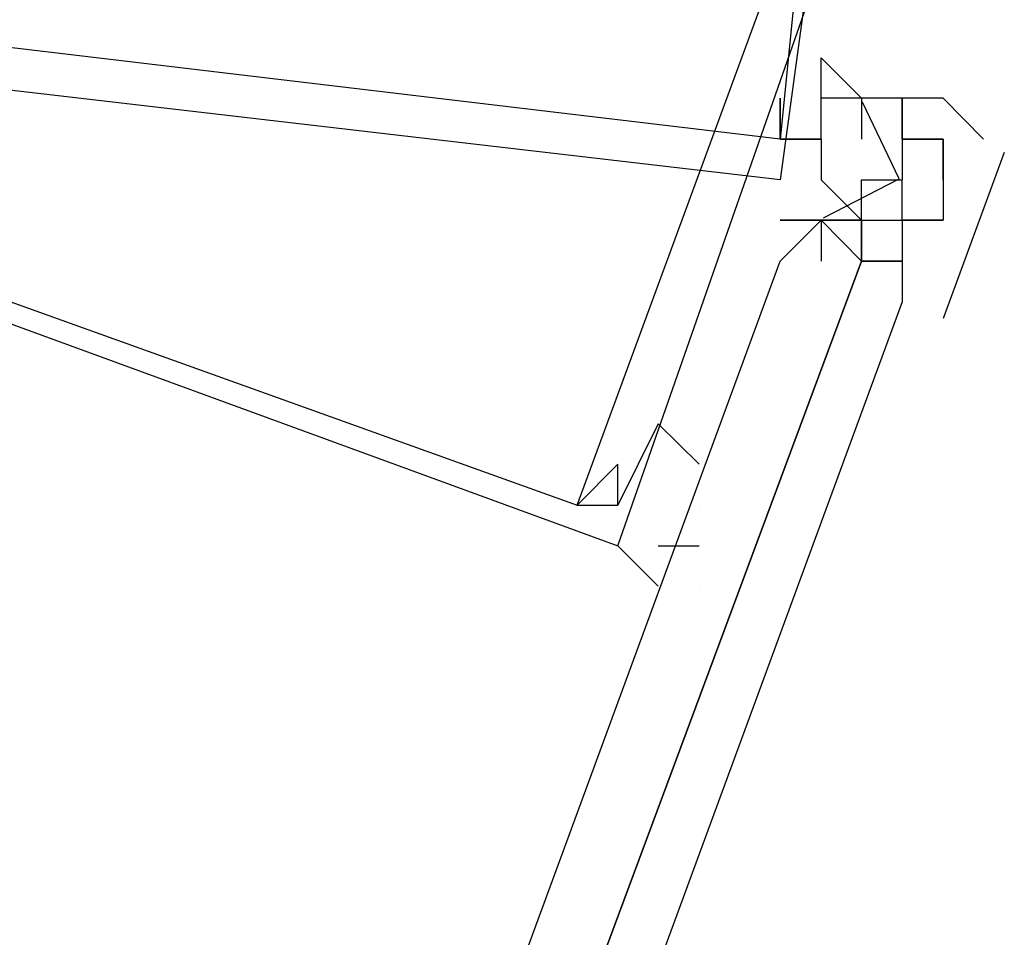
# Model space of a CAD drawing. Header units: feet. Extents: x -79 to 198, y -22 to 181.
# Tile 826 of 982: x 137.604 to 137.927, y 102.863 to 103.164. Entities that reach past the tile are written whole.
import ezdxf

# ---------------------------------------------------------------- set-up
doc = ezdxf.new("R2010")
doc.units = ezdxf.units.FT
doc.layers.add('A-LINEA', color=7, linetype='CONTINUOUS')

msp = doc.modelspace()

# ---------------------------------------------------------------- linework, layer by layer
at = {"layer": 'A-LINEA'}
for p, q in [((137.8667, 103.1378), (137.8667, 103.1378)), ((137.8667, 103.1378), (137.8667, 103.1378)), ((137.8667, 103.1378), (137.8667, 103.1378)), ((137.8667, 103.1378), (137.8667, 103.1378)), ((137.88, 103.1378), (137.88, 103.1378)), ((137.88, 103.1378), (137.88, 103.1244)), ((137.88, 103.1378), (137.88, 103.1378)), ((137.88, 103.1378), (137.88, 103.1378)), ((137.88, 103.1378), (137.88, 103.1378)), ((137.88, 103.1378), (137.88, 103.1378)), ((137.88, 103.1378), (137.88, 103.1378)), ((137.88, 103.1378), (137.88, 103.1244)), ((137.88, 103.1378), (137.88, 103.1378)), ((137.88, 103.1378), (137.88, 103.1378)), ((137.88, 103.1378), (137.88, 103.1378)), ((137.88, 103.1378), (137.88, 103.1378)), ((137.8933, 103.1378), (137.8933, 103.1378)), ((137.8933, 103.1378), (137.8933, 103.1378)), ((137.8933, 103.1378), (137.8933, 103.1378)), ((137.8933, 103.1378), (137.8933, 103.1378)), ((137.8933, 103.1378), (137.8933, 103.1378)), ((137.8933, 103.1378), (137.8933, 103.1378)), ((137.8933, 103.1378), (137.8933, 103.1378)), ((137.8933, 103.1378), (137.8933, 103.1378)), ((137.8933, 103.1378), (137.8933, 103.1378)), ((137.8933, 103.1378), (137.8933, 103.1244)), ((137.8933, 103.1378), (137.8933, 103.1378)), ((137.8933, 103.1378), (137.8933, 103.1378)), ((137.8933, 103.1378), (137.8933, 103.1378)), ((137.8933, 103.1378), (137.8933, 103.1378)), ((137.8933, 103.1378), (137.8933, 103.1378)), ((137.8933, 103.1378), (137.8933, 103.1378)), ((137.8933, 103.1378), (137.8933, 103.1378)), ((137.8933, 103.1378), (137.8933, 103.1378)), ((137.8933, 103.1378), (137.8933, 103.1244)), ((137.8933, 103.1378), (137.8933, 103.1378)), ((137.8933, 103.1378), (137.8933, 103.1378)), ((137.8933, 103.1378), (137.8933, 103.1378)), ((137.8933, 103.1378), (137.8933, 103.1378)), ((137.8933, 103.1378), (137.8933, 103.1378)), ((137.8933, 103.1244), (137.8933, 103.1378)), ((137.8933, 103.1378), (137.8933, 103.1378)), ((137.8933, 103.1378), (137.8933, 103.1378)), ((137.8933, 103.1378), (137.8933, 103.1378)), ((137.8933, 103.1378), (137.8933, 103.1378)), ((137.8933, 103.1378), (137.8933, 103.1378)), ((137.8933, 103.1378), (137.8933, 103.1378)), ((137.8933, 103.1378), (137.8933, 103.1378)), ((137.8933, 103.1378), (137.8933, 103.1378)), ((137.8933, 103.1378), (137.8933, 103.1378)), ((137.8933, 103.1378), (137.8933, 103.1244)), ((137.8933, 103.1378), (137.8933, 103.1378)), ((137.8933, 103.1378), (137.8933, 103.1378)), ((137.8933, 103.1378), (137.8933, 103.1378)), ((137.8933, 103.1378), (137.8933, 103.1378)), ((137.8933, 103.1378), (137.8933, 103.1378)), ((137.8933, 103.1378), (137.8933, 103.1378)), ((137.8933, 103.1378), (137.8933, 103.1378)), ((137.8933, 103.1378), (137.8933, 103.1378)), ((137.8933, 103.1378), (137.8933, 103.1244)), ((137.8933, 103.1378), (137.8933, 103.1378)), ((137.8933, 103.1378), (137.8933, 103.1378)), ((137.8933, 103.1378), (137.8933, 103.1378)), ((137.8933, 103.1378), (137.8933, 103.1378)), ((137.8933, 103.1378), (137.8933, 103.1378)), ((137.8933, 103.1244), (137.8933, 103.1378)), ((137.88, 103.1244), (137.88, 103.1244)), ((137.88, 103.1244), (137.88, 103.1244)), ((137.8933, 103.1244), (137.8933, 103.1244)), ((137.8933, 103.1244), (137.8933, 103.1244)), ((137.8933, 103.1244), (137.8933, 103.1111)), ((137.8933, 103.1244), (137.8933, 103.1244)), ((137.8933, 103.1244), (137.8933, 103.1244)), ((137.8933, 103.1244), (137.8933, 103.1244)), ((137.8933, 103.1244), (137.9067, 103.1244)), ((137.8933, 103.1244), (137.8933, 103.1244)), ((137.8933, 103.1244), (137.8933, 103.1244)), ((137.8933, 103.1244), (137.8933, 103.1244)), ((137.8933, 103.1244), (137.8933, 103.1244)), ((137.8933, 103.1244), (137.8933, 103.1244)), ((137.8933, 103.1244), (137.8933, 103.1111)), ((137.8933, 103.1244), (137.8933, 103.1244)), ((137.8933, 103.1244), (137.8933, 103.1244)), ((137.8933, 103.1244), (137.8933, 103.1111)), ((137.8933, 103.1244), (137.8933, 103.1111)), ((137.8933, 103.1244), (137.8933, 103.1111)), ((137.8933, 103.1244), (137.8933, 103.1244)), ((137.8933, 103.1244), (137.8933, 103.1244)), ((137.8933, 103.1244), (137.8933, 103.1244)), ((137.8933, 103.1244), (137.8933, 103.1244)), ((137.8933, 103.1244), (137.8933, 103.1244)), ((137.8933, 103.1244), (137.8933, 103.1244)), ((137.9067, 103.1244), (137.8933, 103.1244)), ((137.8933, 103.1244), (137.8933, 103.1244)), ((137.8933, 103.1244), (137.8933, 103.1244)), ((137.9067, 103.1244), (137.8933, 103.1244)), ((137.9067, 103.1244), (137.8933, 103.1244)), ((137.8933, 103.1244), (137.8933, 103.1244)), ((137.8933, 103.1244), (137.8933, 103.1244)), ((137.8933, 103.1244), (137.8933, 103.1111)), ((137.8933, 103.1244), (137.8933, 103.1244)), ((137.8933, 103.1244), (137.8933, 103.1244)), ((137.8933, 103.1244), (137.8933, 103.1244)), ((137.8933, 103.1244), (137.9067, 103.1244)), ((137.8933, 103.1244), (137.8933, 103.1244)), ((137.8933, 103.1244), (137.8933, 103.1244)), ((137.8933, 103.1244), (137.8933, 103.1244)), ((137.8933, 103.1244), (137.8933, 103.1244)), ((137.8933, 103.1244), (137.8933, 103.1244)), ((137.8933, 103.1244), (137.8933, 103.1111)), ((137.8933, 103.1244), (137.8933, 103.1244)), ((137.8933, 103.1244), (137.8933, 103.1244)), ((137.8933, 103.1244), (137.8933, 103.1111)), ((137.8933, 103.1244), (137.8933, 103.1111)), ((137.8933, 103.1244), (137.8933, 103.1111)), ((137.8933, 103.1244), (137.8933, 103.1244)), ((137.8933, 103.1244), (137.8933, 103.1244)), ((137.8933, 103.1244), (137.8933, 103.1244)), ((137.8933, 103.1244), (137.8933, 103.1244)), ((137.8933, 103.1244), (137.8933, 103.1244)), ((137.8933, 103.1244), (137.8933, 103.1244)), ((137.9067, 103.1244), (137.8933, 103.1244)), ((137.8933, 103.1244), (137.8933, 103.1244)), ((137.8933, 103.1244), (137.8933, 103.1244)), ((137.9067, 103.1244), (137.8933, 103.1244)), ((137.9067, 103.1244), (137.8933, 103.1244)), ((137.9067, 103.1244), (137.9067, 103.1111)), ((137.9067, 103.1244), (137.9067, 103.1244)), ((137.9067, 103.1244), (137.9067, 103.1244)), ((137.9067, 103.1244), (137.9067, 103.1244)), ((137.9067, 103.1244), (137.9067, 103.1244)), ((137.9067, 103.1244), (137.9067, 103.1244)), ((137.9067, 103.1244), (137.9067, 103.1244)), ((137.9067, 103.1244), (137.9067, 103.1244)), ((137.9067, 103.1244), (137.9067, 103.1244)), ((137.9067, 103.1244), (137.9067, 103.1244)), ((137.9067, 103.1244), (137.9067, 103.1111)), ((137.9067, 103.1244), (137.9067, 103.1244)), ((137.9067, 103.1244), (137.9067, 103.1244)), ((137.9067, 103.1244), (137.9067, 103.1244)), ((137.9067, 103.1244), (137.9067, 103.1244)), ((137.9067, 103.1244), (137.9067, 103.1244)), ((137.9067, 103.1244), (137.9067, 103.1244)), ((137.9067, 103.1244), (137.9067, 103.1244)), ((137.9067, 103.1244), (137.9067, 103.1244)), ((137.9067, 103.1244), (137.9067, 103.1244)), ((137.9067, 103.1244), (137.9067, 103.1244)), ((137.9067, 103.1244), (137.9067, 103.1244)), ((137.9067, 103.1244), (137.9067, 103.1244)), ((137.9067, 103.1244), (137.9067, 103.1244)), ((137.9067, 103.1244), (137.9067, 103.1111)), ((137.9067, 103.1244), (137.9067, 103.1244)), ((137.9067, 103.1244), (137.9067, 103.1244)), ((137.9067, 103.1244), (137.9067, 103.1244)), ((137.9067, 103.1244), (137.9067, 103.1244)), ((137.9067, 103.1244), (137.9067, 103.1244)), ((137.9067, 103.1244), (137.9067, 103.1244)), ((137.9067, 103.1244), (137.9067, 103.1244)), ((137.9067, 103.1244), (137.9067, 103.1244)), ((137.9067, 103.1244), (137.9067, 103.1244)), ((137.9067, 103.1244), (137.9067, 103.1111)), ((137.9067, 103.1244), (137.9067, 103.1244)), ((137.9067, 103.1244), (137.9067, 103.1244)), ((137.9067, 103.1244), (137.9067, 103.1244)), ((137.9067, 103.1244), (137.9067, 103.1244)), ((137.9067, 103.1244), (137.9067, 103.1244)), ((137.9067, 103.1244), (137.9067, 103.1244)), ((137.9067, 103.1244), (137.9067, 103.1244)), ((137.9067, 103.1244), (137.9067, 103.1244)), ((137.9067, 103.1244), (137.9067, 103.1244)), ((137.9067, 103.1244), (137.9067, 103.1244)), ((137.9067, 103.1244), (137.9067, 103.1244)), ((137.9067, 103.1244), (137.9067, 103.1244)), ((137.9067, 103.1244), (137.9067, 103.1244)), ((137.92, 103.1244), (137.92, 103.1244)), ((137.92, 103.1244), (137.92, 103.1244)), ((137.9268, 103.12), (137.9067, 103.0656)), ((137.9268, 103.12), (137.9067, 103.0656)), ((137.88, 103.1111), (137.88, 103.1111)), ((137.88, 103.1111), (137.88, 103.1111)), ((137.88, 103.1111), (137.88, 103.1111)), ((137.88, 103.0978), (137.88, 103.1111)), ((137.88, 103.1111), (137.8933, 103.1111)), ((137.88, 103.1111), (137.88, 103.1111)), ((137.88, 103.1111), (137.88, 103.1111)), ((137.88, 103.1111), (137.88, 103.1111)), ((137.88, 103.0978), (137.88, 103.1111)), ((137.88, 103.1111), (137.8933, 103.1111)), ((137.8933, 103.1111), (137.8933, 103.1111)), ((137.8933, 103.1111), (137.8933, 103.1111)), ((137.8933, 103.1111), (137.8933, 103.1111)), ((137.8933, 103.1111), (137.8933, 103.1111)), ((137.8933, 103.1111), (137.8933, 103.1111)), ((137.8933, 103.1111), (137.8933, 103.1111)), ((137.8933, 103.1111), (137.8933, 103.1111)), ((137.8933, 103.1111), (137.8933, 103.1111)), ((137.8933, 103.1111), (137.8933, 103.1111)), ((137.8933, 103.1111), (137.8933, 103.1111)), ((137.8933, 103.1111), (137.8933, 103.1111)), ((137.8933, 103.1111), (137.8933, 103.1111)), ((137.8933, 103.1111), (137.8933, 103.1111)), ((137.8933, 103.1111), (137.8933, 103.1111)), ((137.8933, 103.1111), (137.8933, 103.1111)), ((137.8933, 103.1111), (137.8933, 103.1111)), ((137.8933, 103.1111), (137.8933, 103.1111)), ((137.8933, 103.1111), (137.8933, 103.1111)), ((137.8933, 103.1111), (137.8933, 103.1111)), ((137.8933, 103.1111), (137.8933, 103.1111)), ((137.8933, 103.1111), (137.8933, 103.1111)), ((137.8933, 103.1111), (137.8933, 103.1111)), ((137.8933, 103.1111), (137.8933, 103.1111)), ((137.8933, 103.1111), (137.8933, 103.1111)), ((137.8933, 103.1111), (137.8933, 103.1111)), ((137.8933, 103.1111), (137.8933, 103.1111)), ((137.8933, 103.0978), (137.8933, 103.1111)), ((137.8933, 103.1111), (137.8933, 103.1111)), ((137.8933, 103.1111), (137.8933, 103.1111)), ((137.8933, 103.0978), (137.8933, 103.1111)), ((137.8933, 103.1111), (137.8933, 103.1111)), ((137.8933, 103.1111), (137.8933, 103.1111)), ((137.8933, 103.1111), (137.8933, 103.1111)), ((137.8933, 103.1111), (137.8933, 103.1111)), ((137.8933, 103.1111), (137.8933, 103.1111)), ((137.8933, 103.1111), (137.8933, 103.1111)), ((137.8933, 103.1111), (137.8933, 103.1111)), ((137.8933, 103.1111), (137.8933, 103.1111)), ((137.8933, 103.1111), (137.8933, 103.1111)), ((137.8933, 103.1111), (137.8933, 103.1111)), ((137.8933, 103.1111), (137.8933, 103.1111)), ((137.8933, 103.1111), (137.8933, 103.1111)), ((137.8933, 103.1111), (137.8933, 103.1111)), ((137.8933, 103.1111), (137.8933, 103.1111)), ((137.8933, 103.1111), (137.8933, 103.1111)), ((137.8933, 103.1111), (137.8933, 103.1111)), ((137.8933, 103.1111), (137.8933, 103.1111)), ((137.8933, 103.1111), (137.8933, 103.1111)), ((137.8933, 103.1111), (137.8933, 103.1111)), ((137.8933, 103.1111), (137.8933, 103.1111)), ((137.8933, 103.1111), (137.8933, 103.1111)), ((137.8933, 103.1111), (137.8933, 103.1111)), ((137.8933, 103.1111), (137.8933, 103.1111)), ((137.8933, 103.1111), (137.8933, 103.1111)), ((137.8933, 103.1111), (137.8933, 103.1111)), ((137.8933, 103.1111), (137.8933, 103.1111)), ((137.8933, 103.1111), (137.8933, 103.1111)), ((137.8933, 103.1111), (137.8933, 103.1111)), ((137.8933, 103.1111), (137.8933, 103.1111)), ((137.8933, 103.0978), (137.8933, 103.1111)), ((137.8933, 103.1111), (137.8933, 103.1111)), ((137.8933, 103.1111), (137.8933, 103.1111)), ((137.8933, 103.0978), (137.8933, 103.1111)), ((137.8933, 103.1111), (137.8933, 103.1111)), ((137.8933, 103.1111), (137.8933, 103.1111)), ((137.8933, 103.1111), (137.8933, 103.1111)), ((137.9067, 103.1111), (137.9067, 103.1111)), ((137.9067, 103.1111), (137.9067, 103.0978)), ((137.9067, 103.1111), (137.9067, 103.1111)), ((137.9067, 103.1111), (137.9067, 103.1111)), ((137.9067, 103.1111), (137.9067, 103.1111)), ((137.9067, 103.1111), (137.9067, 103.1111)), ((137.9067, 103.1111), (137.9067, 103.1111)), ((137.9067, 103.1111), (137.9067, 103.1111)), ((137.9067, 103.1111), (137.9067, 103.1111)), ((137.9067, 103.1111), (137.9067, 103.1111)), ((137.9067, 103.1111), (137.9067, 103.1111)), ((137.9067, 103.1111), (137.9067, 103.0978)), ((137.9067, 103.1111), (137.9067, 103.1111)), ((137.9067, 103.1111), (137.9067, 103.1111)), ((137.9067, 103.1111), (137.9067, 103.1111)), ((137.9067, 103.1111), (137.9067, 103.1111)), ((137.9067, 103.1111), (137.9067, 103.1111)), ((137.9067, 103.1111), (137.9067, 103.1111)), ((137.9067, 103.1111), (137.9067, 103.1111)), ((137.9067, 103.1111), (137.9067, 103.1111)), ((137.8533, 103.0978), (137.8533, 103.0978)), ((137.8533, 103.0978), (137.8533, 103.0978)), ((137.8533, 103.0978), (137.8533, 103.0978)), ((137.8533, 103.0978), (137.8667, 103.0978)), ((137.8667, 103.0978), (137.8533, 103.0978)), ((137.8533, 103.0978), (137.8533, 103.0978)), ((137.8533, 103.0978), (137.8533, 103.0978)), ((137.8533, 103.0978), (137.8533, 103.0978)), ((137.8533, 103.0978), (137.8667, 103.0978)), ((137.8667, 103.0978), (137.8533, 103.0978)), ((137.8667, 103.0978), (137.8667, 103.0978)), ((137.8667, 103.0978), (137.8667, 103.0978)), ((137.8667, 103.0978), (137.8667, 103.0844)), ((137.8667, 103.0978), (137.8667, 103.0978)), ((137.8667, 103.0978), (137.8667, 103.0978)), ((137.8667, 103.0978), (137.8667, 103.0978)), ((137.88, 103.0978), (137.8667, 103.0978)), ((137.8667, 103.0978), (137.88, 103.0978)), ((137.8667, 103.0978), (137.8667, 103.0978)), ((137.8667, 103.0978), (137.8667, 103.0978)), ((137.8667, 103.0978), (137.8667, 103.0978)), ((137.8667, 103.0978), (137.8667, 103.0978)), ((137.8667, 103.0978), (137.8667, 103.0844)), ((137.8667, 103.0978), (137.8667, 103.0978)), ((137.8667, 103.0978), (137.8667, 103.0978)), ((137.8667, 103.0978), (137.8667, 103.0978)), ((137.88, 103.0978), (137.8667, 103.0978)), ((137.8667, 103.0978), (137.88, 103.0978)), ((137.8667, 103.0978), (137.8667, 103.0978)), ((137.8667, 103.0978), (137.8667, 103.0978)), ((137.88, 103.0978), (137.88, 103.0978)), ((137.88, 103.0978), (137.8933, 103.0978)), ((137.88, 103.0978), (137.88, 103.0978)), ((137.88, 103.0978), (137.88, 103.0978)), ((137.88, 103.0978), (137.88, 103.0978)), ((137.88, 103.0978), (137.88, 103.0978)), ((137.88, 103.0978), (137.88, 103.0978)), ((137.88, 103.0978), (137.88, 103.0844)), ((137.88, 103.0978), (137.88, 103.0978)), ((137.88, 103.0978), (137.88, 103.0978)), ((137.88, 103.0978), (137.88, 103.0978)), ((137.88, 103.0978), (137.88, 103.0978)), ((137.88, 103.0978), (137.88, 103.0978)), ((137.88, 103.0978), (137.88, 103.0978)), ((137.88, 103.0978), (137.88, 103.0978)), ((137.88, 103.0978), (137.88, 103.0978)), ((137.88, 103.0978), (137.88, 103.0978)), ((137.88, 103.0978), (137.88, 103.0978)), ((137.88, 103.0978), (137.88, 103.0978)), ((137.88, 103.0978), (137.88, 103.0978)), ((137.88, 103.0978), (137.88, 103.0978)), ((137.88, 103.0978), (137.88, 103.0978)), ((137.88, 103.0978), (137.88, 103.0978)), ((137.88, 103.0978), (137.8933, 103.0978)), ((137.88, 103.0978), (137.88, 103.0978)), ((137.88, 103.0978), (137.88, 103.0978)), ((137.88, 103.0978), (137.88, 103.0978)), ((137.88, 103.0978), (137.88, 103.0978)), ((137.88, 103.0978), (137.88, 103.0978)), ((137.88, 103.0978), (137.88, 103.0844)), ((137.88, 103.0978), (137.88, 103.0978)), ((137.88, 103.0978), (137.88, 103.0978)), ((137.88, 103.0978), (137.88, 103.0978)), ((137.88, 103.0978), (137.88, 103.0978)), ((137.88, 103.0978), (137.88, 103.0978)), ((137.88, 103.0978), (137.88, 103.0978)), ((137.88, 103.0978), (137.88, 103.0978)), ((137.88, 103.0978), (137.88, 103.0978)), ((137.88, 103.0978), (137.88, 103.0978)), ((137.88, 103.0978), (137.88, 103.0978)), ((137.88, 103.0978), (137.88, 103.0978)), ((137.88, 103.0978), (137.88, 103.0978)), ((137.88, 103.0978), (137.88, 103.0978)), ((137.88, 103.0978), (137.88, 103.0978)), ((137.8933, 103.0978), (137.8933, 103.0978)), ((137.8933, 103.0978), (137.8933, 103.0978)), ((137.8933, 103.0978), (137.8933, 103.0978)), ((137.8933, 103.0978), (137.8933, 103.0978)), ((137.8933, 103.0978), (137.8933, 103.0978)), ((137.8933, 103.0978), (137.8933, 103.0978)), ((137.8933, 103.0978), (137.8933, 103.0978)), ((137.8933, 103.0978), (137.8933, 103.0978)), ((137.8933, 103.0978), (137.8933, 103.0978)), ((137.8933, 103.0978), (137.8933, 103.0978)), ((137.8933, 103.0978), (137.8933, 103.0978)), ((137.8933, 103.0978), (137.8933, 103.0978)), ((137.8933, 103.0978), (137.8933, 103.0978)), ((137.8933, 103.0978), (137.8933, 103.0978)), ((137.8933, 103.0978), (137.8933, 103.0978)), ((137.8933, 103.0978), (137.8933, 103.0978)), ((137.8933, 103.0978), (137.8933, 103.0978)), ((137.8933, 103.0978), (137.8933, 103.0978)), ((137.8933, 103.0978), (137.8933, 103.0978)), ((137.8933, 103.0978), (137.8933, 103.0978)), ((137.8933, 103.0978), (137.8933, 103.0978)), ((137.8933, 103.0978), (137.8933, 103.0978)), ((137.8933, 103.0978), (137.8933, 103.0978)), ((137.8933, 103.0978), (137.8933, 103.0978)), ((137.8933, 103.0978), (137.8933, 103.0978)), ((137.8933, 103.0978), (137.8933, 103.0978)), ((137.8933, 103.0978), (137.8933, 103.0978)), ((137.9067, 103.0978), (137.8933, 103.0978)), ((137.8933, 103.0978), (137.8933, 103.0978)), ((137.9067, 103.0978), (137.8933, 103.0978)), ((137.8933, 103.0978), (137.8933, 103.0978)), ((137.8933, 103.0978), (137.9067, 103.0978)), ((137.8933, 103.0978), (137.8933, 103.0978)), ((137.8933, 103.0978), (137.9067, 103.0978)), ((137.8933, 103.0978), (137.8933, 103.0978)), ((137.8933, 103.0978), (137.8933, 103.0978)), ((137.8933, 103.0978), (137.8933, 103.0978)), ((137.8933, 103.0978), (137.8933, 103.0978)), ((137.8933, 103.0978), (137.8933, 103.0978)), ((137.8933, 103.0978), (137.8933, 103.0978)), ((137.8933, 103.0978), (137.8933, 103.0978)), ((137.8933, 103.0978), (137.8933, 103.0978)), ((137.8933, 103.0978), (137.8933, 103.0978)), ((137.8933, 103.0978), (137.8933, 103.0978)), ((137.8933, 103.0978), (137.8933, 103.0978)), ((137.8933, 103.0978), (137.8933, 103.0978)), ((137.8933, 103.0978), (137.8933, 103.0978)), ((137.8933, 103.0978), (137.8933, 103.0978)), ((137.8933, 103.0978), (137.8933, 103.0978)), ((137.8933, 103.0978), (137.8933, 103.0978)), ((137.8933, 103.0978), (137.8933, 103.0978)), ((137.8933, 103.0978), (137.8933, 103.0978)), ((137.8933, 103.0978), (137.8933, 103.0978)), ((137.8933, 103.0978), (137.8933, 103.0978)), ((137.8933, 103.0978), (137.8933, 103.0978)), ((137.8933, 103.0978), (137.8933, 103.0978)), ((137.8933, 103.0978), (137.8933, 103.0978)), ((137.8933, 103.0978), (137.8933, 103.0978)), ((137.8933, 103.0978), (137.8933, 103.0978)), ((137.8933, 103.0978), (137.8933, 103.0978)), ((137.8933, 103.0978), (137.8933, 103.0978)), ((137.8933, 103.0978), (137.8933, 103.0978)), ((137.9067, 103.0978), (137.8933, 103.0978)), ((137.8933, 103.0978), (137.8933, 103.0978)), ((137.9067, 103.0978), (137.8933, 103.0978)), ((137.8933, 103.0978), (137.8933, 103.0978)), ((137.8933, 103.0978), (137.9067, 103.0978)), ((137.8933, 103.0978), (137.8933, 103.0978)), ((137.8933, 103.0978), (137.9067, 103.0978)), ((137.8933, 103.0978), (137.8933, 103.0978)), ((137.9067, 103.0978), (137.9067, 103.0978)), ((137.9067, 103.0978), (137.9067, 103.0978)), ((137.9067, 103.0978), (137.9067, 103.0978)), ((137.9067, 103.0978), (137.9067, 103.0978)), ((137.9067, 103.0978), (137.9067, 103.0978)), ((137.9067, 103.0978), (137.9067, 103.0978)), ((137.9067, 103.0978), (137.9067, 103.0978)), ((137.9067, 103.0978), (137.9067, 103.0978)), ((137.9067, 103.0978), (137.9067, 103.0978)), ((137.9067, 103.0978), (137.9067, 103.0978)), ((137.9067, 103.0978), (137.9067, 103.0978)), ((137.9067, 103.0978), (137.9067, 103.0978)), ((137.9067, 103.0978), (137.9067, 103.0978)), ((137.9067, 103.0978), (137.9067, 103.0978)), ((137.9067, 103.0978), (137.9067, 103.0978)), ((137.9067, 103.0978), (137.9067, 103.0978)), ((137.9067, 103.0978), (137.9067, 103.0978)), ((137.9067, 103.0978), (137.9067, 103.0978)), ((137.9067, 103.0978), (137.9067, 103.0978)), ((137.9067, 103.0978), (137.9067, 103.0978)), ((137.8667, 103.0844), (137.8667, 103.0844)), ((137.8667, 103.0844), (137.8667, 103.0844)), ((137.88, 103.0844), (137.88, 103.0844)), ((137.88, 103.0844), (137.88, 103.0844)), ((137.88, 103.0844), (137.88, 103.0844)), ((137.88, 103.0844), (137.88, 103.0844)), ((137.88, 103.0844), (137.88, 103.0844)), ((137.88, 103.0844), (137.88, 103.0844)), ((137.88, 103.0844), (137.88, 103.0844)), ((137.88, 103.0844), (137.88, 103.0844)), ((137.88, 103.0844), (137.88, 103.0844)), ((137.88, 103.0844), (137.88, 103.0844)), ((137.88, 103.0844), (137.88, 103.0844)), ((137.88, 103.0844), (137.88, 103.0844)), ((137.88, 103.0844), (137.8933, 103.0844)), ((137.88, 103.0844), (137.88, 103.0844)), ((137.8933, 103.0844), (137.88, 103.0844)), ((137.88, 103.0844), (137.88, 103.0844)), ((137.88, 103.0844), (137.88, 103.0844)), ((137.88, 103.0844), (137.88, 103.0844)), ((137.88, 103.0844), (137.88, 103.0844)), ((137.88, 103.0844), (137.88, 103.0844)), ((137.88, 103.0844), (137.88, 103.0844)), ((137.88, 103.0844), (137.88, 103.0844)), ((137.88, 103.0844), (137.88, 103.0844)), ((137.88, 103.0844), (137.88, 103.0844)), ((137.88, 103.0844), (137.88, 103.0844)), ((137.88, 103.0844), (137.88, 103.0844)), ((137.88, 103.0844), (137.88, 103.0844)), ((137.88, 103.0844), (137.88, 103.0844)), ((137.88, 103.0844), (137.8933, 103.0844)), ((137.88, 103.0844), (137.88, 103.0844)), ((137.8933, 103.0844), (137.88, 103.0844)), ((137.88, 103.0844), (137.88, 103.0844)), ((137.8933, 103.0844), (137.8933, 103.0844)), ((137.8933, 103.0844), (137.8933, 103.0844)), ((137.8933, 103.0844), (137.8933, 103.0844)), ((137.8933, 103.0844), (137.8933, 103.0844)), ((137.8933, 103.0844), (137.8933, 103.0844)), ((137.8933, 103.0844), (137.8933, 103.0844)), ((137.8933, 103.0844), (137.8933, 103.0844)), ((137.8933, 103.0844), (137.8933, 103.0844)), ((137.8933, 103.0844), (137.8933, 103.0844)), ((137.8933, 103.0844), (137.8933, 103.0844)), ((137.8933, 103.0844), (137.8933, 103.0844)), ((137.8933, 103.0844), (137.8933, 103.0844)), ((137.8933, 103.0844), (137.8933, 103.0844)), ((137.8933, 103.0844), (137.8933, 103.0844)), ((137.8933, 103.0844), (137.8933, 103.0844)), ((137.8933, 103.0844), (137.8933, 103.0844)), ((137.8933, 103.0844), (137.8933, 103.0844)), ((137.8933, 103.0844), (137.8933, 103.0844)), ((137.8933, 103.0844), (137.8933, 103.0844)), ((137.8933, 103.0844), (137.8933, 103.0844)), ((137.8933, 103.0844), (137.8933, 103.0844)), ((137.8933, 103.0844), (137.8933, 103.0844)), ((137.8933, 103.0844), (137.8933, 103.0844)), ((137.8933, 103.0844), (137.8933, 103.0844)), ((137.8933, 103.0844), (137.8933, 103.0844)), ((137.8933, 103.0844), (137.8933, 103.0844)), ((137.8933, 103.0844), (137.8933, 103.0844)), ((137.8933, 103.0844), (137.8933, 103.0844)), ((137.8933, 103.0844), (137.8933, 103.0844)), ((137.8933, 103.0844), (137.8933, 103.0844)), ((137.8933, 103.0844), (137.8933, 103.0844)), ((137.8933, 103.0844), (137.8933, 103.0844)), ((137.8933, 103.0844), (137.8933, 103.0844)), ((137.8933, 103.0844), (137.8933, 103.0844)), ((137.8933, 103.0844), (137.8933, 103.0844)), ((137.8933, 103.0844), (137.8933, 103.0844)), ((137.8933, 103.0844), (137.8933, 103.0844)), ((137.8933, 103.0844), (137.8933, 103.0844)), ((137.8933, 103.0844), (137.8933, 103.0844)), ((137.8933, 103.0844), (137.8933, 103.0844)), ((137.8933, 103.0844), (137.8933, 103.0844)), ((137.8933, 103.0844), (137.8933, 103.0844)), ((137.8933, 103.0844), (137.8933, 103.0844)), ((137.8933, 103.0844), (137.8933, 103.0844)), ((137.8933, 103.0844), (137.8933, 103.0844)), ((137.8933, 103.0844), (137.8933, 103.0844)), ((137.8267, 103.0044), (137.8267, 103.0044)), ((137.8267, 103.0044), (137.8267, 103.0044)), ((137.8267, 103.0044), (137.8267, 103.0044)), ((137.8267, 103.0044), (137.8267, 103.0044)), ((137.8267, 102.9778), (137.8267, 102.9778)), ((137.8267, 102.9778), (137.8267, 102.9778))]:
    msp.add_line(p, q, dxfattribs=at)
for points in [[(137.28, 103.1778), (137.32, 103.4711), (137.8933, 103.4044), (137.8533, 103.1111), (137.28, 103.1778)], [(137.28, 103.1778), (137.32, 103.4711), (137.8933, 103.4044), (137.8533, 103.1111), (137.28, 103.1778)], [(137.3467, 103.4578), (137.2533, 103.1911), (137.8, 102.9911), (137.8933, 103.2578), (137.3467, 103.4578)], [(137.3467, 103.4578), (137.2533, 103.1911), (137.8, 102.9911), (137.8933, 103.2578), (137.3467, 103.4578)], [(137.2933, 103.1911), (137.3333, 103.4578), (137.88, 103.3911), (137.8533, 103.1244), (137.2933, 103.1911)], [(137.2933, 103.1911), (137.3333, 103.4578), (137.88, 103.3911), (137.8533, 103.1244), (137.2933, 103.1911)], [(137.36, 103.4444), (137.2667, 103.1911), (137.7867, 103.0044), (137.88, 103.2578), (137.36, 103.4444)], [(137.36, 103.4444), (137.2667, 103.1911), (137.7867, 103.0044), (137.88, 103.2578), (137.36, 103.4444)], [(137.8667, 103.1244), (137.8667, 103.1511), (137.8667, 103.1511), (137.88, 103.1378), (137.88, 103.1378), (137.88, 103.1378)], [(137.8667, 103.1244), (137.8667, 103.1511), (137.8667, 103.1511), (137.88, 103.1378), (137.88, 103.1378), (137.88, 103.1378)], [(137.8667, 103.1244), (137.8533, 103.1244), (137.8533, 103.1378), (137.8533, 103.1378), (137.8533, 103.1244), (137.8533, 103.1244), (137.8533, 103.1244), (137.8533, 103.1244), (137.8533, 103.1244), (137.8667, 103.1244), (137.8667, 103.1244), (137.8667, 103.1111), (137.8667, 103.1111), (137.88, 103.0978), (137.88, 103.0978)], [(137.8667, 103.1244), (137.8533, 103.1244), (137.8533, 103.1378), (137.8533, 103.1378), (137.8533, 103.1244), (137.8533, 103.1244), (137.8533, 103.1244), (137.8533, 103.1244), (137.8533, 103.1244), (137.8667, 103.1244), (137.8667, 103.1244), (137.8667, 103.1111), (137.8667, 103.1111), (137.88, 103.0978), (137.88, 103.0978)], [(137.92, 103.1244), (137.9067, 103.1378), (137.8933, 103.1378), (137.88, 103.1378), (137.8667, 103.1378)], [(137.92, 103.1244), (137.9067, 103.1378), (137.8933, 103.1378), (137.88, 103.1378), (137.8667, 103.1378)], [(137.8675, 103.0986), (137.8923, 103.1114), (137.8803, 103.1365)], [(137.8675, 103.0986), (137.8923, 103.1114), (137.8803, 103.1365)], [(137.88, 103.1244), (137.88, 103.1244), (137.88, 103.1244)], [(137.88, 103.1244), (137.88, 103.1244), (137.88, 103.1244)], [(137.9067, 103.1111), (137.9067, 103.1111), (137.9067, 103.1244)], [(137.9067, 103.1244), (137.9067, 103.1111), (137.9067, 103.1244)], [(137.9067, 103.1244), (137.9067, 103.1111), (137.9067, 103.1244)], [(137.9067, 103.1111), (137.9067, 103.1111), (137.9067, 103.1244)], [(137.9067, 103.1244), (137.9067, 103.1111), (137.9067, 103.1244)], [(137.9067, 103.1244), (137.9067, 103.1111), (137.9067, 103.1244)], [(137.88, 103.1111), (137.88, 103.1111), (137.88, 103.1111)], [(137.88, 103.1111), (137.88, 103.1111), (137.88, 103.1111)], [(137.88, 103.0844), (136.68, 99.8578), (136.6667, 99.8578), (137.8533, 103.0844), (137.8667, 103.0978), (137.88, 103.0844)], [(137.88, 103.0844), (136.68, 99.8578), (136.6667, 99.8578), (137.8533, 103.0844), (137.8667, 103.0978), (137.88, 103.0844)], [(137.8533, 103.0978), (137.8667, 103.0978), (137.88, 103.0844), (137.8933, 103.0844), (137.8933, 103.0711)], [(137.8533, 103.0978), (137.8667, 103.0978), (137.88, 103.0844), (137.8933, 103.0844), (137.8933, 103.0711)], [(137.88, 103.0844), (137.88, 103.0978), (137.8933, 103.0978)], [(137.8933, 103.0978), (137.8933, 103.0844), (137.88, 103.0844)], [(137.88, 103.0844), (137.88, 103.0978), (137.8933, 103.0978)], [(137.8933, 103.0978), (137.8933, 103.0844), (137.88, 103.0844)], [(137.8933, 103.0711), (136.7067, 99.8444), (136.6933, 99.8444), (136.68, 99.8578), (137.88, 103.0844), (137.8933, 103.0844), (137.8933, 103.0711)], [(137.8933, 103.0711), (136.7067, 99.8444), (136.6933, 99.8444), (136.68, 99.8578), (137.88, 103.0844), (137.8933, 103.0844), (137.8933, 103.0711)], [(137.8267, 103.0178), (137.8267, 103.0178), (137.8267, 103.0178), (137.8133, 103.0311), (137.8133, 103.0311), (137.8, 103.0044), (137.8, 103.0044), (137.8, 103.0044), (137.8, 103.0178), (137.8, 103.0178), (137.7867, 103.0044), (137.7867, 103.0044), (137.8, 103.0044), (137.8, 103.0044), (137.8, 103.0044), (137.8, 103.0044), (137.8, 103.0044)], [(137.8267, 103.0178), (137.8267, 103.0178), (137.8267, 103.0178), (137.8133, 103.0311), (137.8133, 103.0311), (137.8, 103.0044), (137.8, 103.0044), (137.8, 103.0044), (137.8, 103.0178), (137.8, 103.0178), (137.7867, 103.0044), (137.7867, 103.0044), (137.8, 103.0044), (137.8, 103.0044), (137.8, 103.0044), (137.8, 103.0044), (137.8, 103.0044)], [(137.8, 102.9911), (137.8, 102.9911), (137.8, 102.9911), (137.8133, 102.9778), (137.8133, 102.9778)], [(137.8, 102.9911), (137.8, 102.9911), (137.8, 102.9911), (137.8133, 102.9778), (137.8133, 102.9778)], [(137.8133, 102.9911), (137.8267, 102.9911), (137.8267, 102.9911)], [(137.8133, 102.9911), (137.8267, 102.9911), (137.8267, 102.9911)]]:
    msp.add_lwpolyline(points, dxfattribs=at)
for points in [[(137.8667, 103.1244), (137.8533, 103.1244), (137.8533, 103.1244), (137.8667, 103.1244)], [(137.8667, 103.1244), (137.8533, 103.1244), (137.8533, 103.1244), (137.8667, 103.1244)], [(137.8, 103.0044), (137.8, 103.0044), (137.8, 103.0044), (137.8, 103.0044)], [(137.8, 103.0044), (137.8, 103.0044), (137.8, 103.0044), (137.8, 103.0044)]]:
    msp.add_lwpolyline(points, close=True, dxfattribs=at)

doc.saveas('drawing.dxf')
